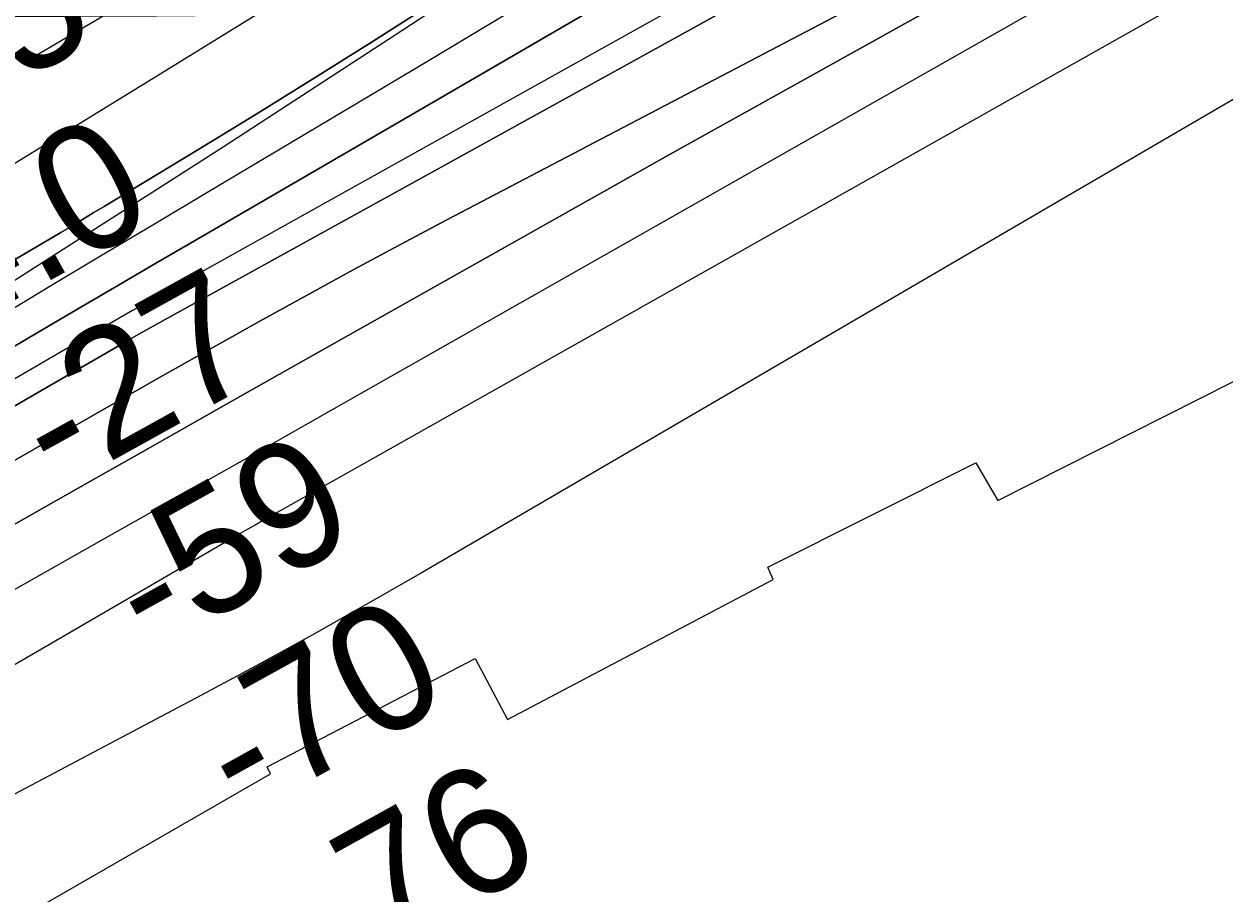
# Model space of a CAD drawing. Extents: x 3477039 to 3515015, y 546746 to 572297.
# Drawn here: x 3490071 to 3490710, y 563812 to 564275 of the extents above; entities that cross this region are included whole.
import ezdxf

# ---------------------------------------------------------------- set-up
doc = ezdxf.new("R2010")
doc.units = 0
for name, color, linetype in [('V-GRID-MAJR', 7, 'Continuous'), ('V-RIVR-EDGE', 7, 'Continuous'), ('V-RIVR-RANG', 7, 'Continuous'), ('V-RRAP-RVMT', 7, 'Continuous'), ('V-TOPO-DPTH', 7, 'Continuous'), ('V-TOPO-MAJR', 7, 'Continuous'), ('V-TOPO-MINR', 7, 'Continuous'), ('V-TOPO-WATR', 7, 'Continuous'), ('V-UTIL-IDEN', 7, 'Continuous')]:
    doc.layers.add(name, color=color, linetype=linetype)

msp = doc.modelspace()

# ---------------------------------------------------------------- linework, layer by layer
at = {"layer": 'V-GRID-MAJR'}
msp.add_spline([(3481202.02, 564229.25), (3486474.82, 564258.78), (3491747.62, 564289.07), (3497020.42, 564320.13), (3502293.21, 564351.96), (3507565.99, 564384.55), (3512838.77, 564417.92)], degree=3, dxfattribs=at)
at = {"layer": 'V-RIVR-EDGE'}
msp.add_lwpolyline([(3490742.06, 564686.91), (3490677.65, 564655.82), (3490637.78, 564636.93), (3490557.39, 564589.95), (3490534.05, 564567.33), (3490510.07, 564533.69), (3490482.41, 564497), (3490446.75, 564447.45), (3490438.08, 564410.1), (3490426.97, 564375.81), (3490416.5, 564356.23), (3490385.22, 564344.67), (3490341.05, 564320.88), (3490310.35, 564297.06), (3490272.3, 564272.03), (3490176.56, 564209.77), (3490003.5, 564099.29)], dxfattribs=at)
at = {"layer": 'V-RRAP-RVMT'}
msp.add_lwpolyline([(3490067.1, 563798.55), (3490201.79, 563876.16), (3490200.14, 563879.89), (3490310.75, 563937.66), (3490328.02, 563905.03), (3490469.46, 563979.61), (3490466.6, 563986.15), (3490577.53, 564041.81), (3490589.14, 564021.73), (3490731.95, 564093.76), (3490719.89, 564119.63), (3490840.06, 564174.36), (3490845.02, 564164.11), (3490988.06, 564230.44), (3490971.36, 564270.27), (3491099.5, 564327.58), (3491105.15, 564314.66), (3491244.11, 564374.86), (3491242.77, 564378.55), (3491366.04, 564432.66), (3491368.09, 564428.27), (3491500.21, 564489.5), (3491504.52, 564480.45), (3491649.23, 564546.95)], dxfattribs=at)
at = {"layer": 'V-TOPO-DPTH'}
for points in [[(3489971.36, 564017.66), (3490118.25, 564102.48), (3490126.37, 564107.14), (3490134.5, 564111.76), (3490142.65, 564116.33), (3490150.83, 564120.88), (3490808.11, 564483.7), (3490894.36, 564530.92), (3490980.81, 564577.73), (3491067.59, 564623.95), (3491154.59, 564669.76), (3491261.77, 564725.74), (3491295.49, 564742.95), (3491329.4, 564759.75), (3491363.62, 564775.92), (3491398.05, 564791.67), (3491432.74, 564806.81), (3491467.6, 564821.56), (3491502.71, 564835.72), (3491537.97, 564849.47), (3492505.53, 565217.5)], [(3489971.36, 564017.66), (3490118.25, 564102.48), (3490126.37, 564107.14), (3490134.5, 564111.76), (3490142.65, 564116.33), (3490150.83, 564120.88), (3490808.11, 564483.7), (3490894.36, 564530.92), (3490980.81, 564577.73), (3491067.59, 564623.95), (3491154.59, 564669.76), (3491261.77, 564725.74), (3491295.49, 564742.95), (3491329.4, 564759.75), (3491363.62, 564775.92), (3491398.05, 564791.67), (3491432.74, 564806.81), (3491467.6, 564821.56), (3491502.71, 564835.72), (3491537.97, 564849.47), (3492505.53, 565217.5)], [(3491803.1, 565179.79), (3491586.79, 565083.45), (3491530.32, 565057.93), (3491474.06, 565032), (3491418.08, 565005.44), (3491362.29, 564978.48), (3491308.49, 564952.11), (3491279.87, 564937.78), (3491251.42, 564923.14), (3491223.21, 564908.03), (3491195.17, 564892.61), (3490466.58, 564484.09), (3490194.61, 564327.74), (3490081.64, 564261.18), (3490070.54, 564254.66)], [(3492293.83, 565173.59), (3491340.69, 564822.65), (3491323.3, 564815.79), (3491306.14, 564808.4), (3491289.35, 564800.23), (3491272.79, 564791.53), (3491015.59, 564648.75), (3490870.85, 564567.84), (3490726.44, 564486.37), (3490582.5, 564404.06), (3490438.88, 564321.18), (3490161.37, 564159.95), (3490141.15, 564148.18), (3490120.95, 564136.38), (3490100.77, 564124.54), (3490080.61, 564112.68), (3489582.34, 563818.86)], [(3489582.34, 563818.86), (3490080.61, 564112.68), (3490100.77, 564124.54), (3490120.95, 564136.38), (3490141.15, 564148.18), (3490161.37, 564159.95), (3490438.88, 564321.18), (3490582.5, 564404.06), (3490726.44, 564486.37), (3490870.85, 564567.84), (3491015.59, 564648.75), (3491272.79, 564791.53), (3491289.35, 564800.23), (3491306.14, 564808.4), (3491323.3, 564815.79), (3491340.69, 564822.65), (3492293.83, 565173.59)], [(3491647.46, 565051.7), (3491286.73, 564888.45), (3491279.05, 564884.88), (3491271.41, 564881.2), (3491263.85, 564877.38), (3491256.33, 564873.45), (3490318.85, 564306.06), (3490284.86, 564284.26), (3490254.6, 564265.02), (3490224.24, 564245.93), (3490193.73, 564227.09), (3490163.12, 564208.4), (3490113.25, 564178.24), (3490107.5, 564174.76), (3490101.74, 564171.28), (3490095.99, 564167.8), (3490090.23, 564164.32), (3489153.52, 563613.15), (3489118.61, 563594.73), (3489083.32, 563577.04), (3489047.78, 563559.83), (3488100.82, 563061.66)], [(3488100.82, 563061.66), (3489047.78, 563559.83), (3489083.32, 563577.04), (3489118.61, 563594.73), (3489153.52, 563613.15), (3490090.23, 564164.32), (3490095.99, 564167.8), (3490101.74, 564171.28), (3490107.5, 564174.76), (3490113.25, 564178.24), (3490163.12, 564208.4), (3490193.73, 564227.09), (3490224.24, 564245.93), (3490254.6, 564265.02), (3490284.86, 564284.26), (3490318.85, 564306.06), (3491256.33, 564873.45), (3491263.85, 564877.38), (3491271.41, 564881.2), (3491279.05, 564884.88), (3491286.73, 564888.45), (3491647.46, 565051.7)], [(3492126.92, 565020.88), (3491375.59, 564713.69), (3491365.53, 564709.42), (3491355.55, 564704.96), (3491345.69, 564700.24), (3491335.92, 564695.34), (3490931.36, 564485.45), (3490801.76, 564417.37), (3490672.64, 564348.41), (3490544.23, 564278.12), (3490416.3, 564206.96), (3490216.33, 564094.38), (3490188.75, 564078.84), (3490161.17, 564063.27), (3490133.61, 564047.68), (3490106.07, 564032.07), (3489612.21, 563751.87)], [(3489612.21, 563751.87), (3490106.07, 564032.07), (3490133.61, 564047.68), (3490161.17, 564063.27), (3490188.75, 564078.84), (3490216.33, 564094.38), (3490416.3, 564206.96), (3490544.23, 564278.12), (3490672.64, 564348.41), (3490801.76, 564417.37), (3490931.36, 564485.45), (3491335.92, 564695.34), (3491345.69, 564700.24), (3491355.55, 564704.96), (3491365.53, 564709.42), (3491375.59, 564713.69), (3492126.92, 565020.88)], [(3491737.38, 564892.24), (3491607.11, 564836.22), (3491384.17, 564737.99), (3491365.93, 564729.73), (3491347.8, 564721.22), (3491329.84, 564712.35), (3491312, 564703.24), (3490295.8, 564171.09), (3490270.76, 564157.85), (3490245.8, 564144.48), (3490220.95, 564130.9), (3490196.17, 564117.18), (3490171.47, 564103.32), (3490146.79, 564089.41), (3490122.17, 564075.42), (3490097.58, 564061.37), (3490075.96, 564048.97), (3490040.57, 564028.7)], [(3490040.57, 564028.7), (3490075.96, 564048.97), (3490097.58, 564061.37), (3490122.17, 564075.42), (3490146.79, 564089.41), (3490171.47, 564103.32), (3490196.17, 564117.18), (3490220.95, 564130.9), (3490245.8, 564144.48), (3490270.76, 564157.85), (3490295.8, 564171.09), (3491312, 564703.24), (3491329.84, 564712.35), (3491347.8, 564721.22), (3491365.93, 564729.73), (3491384.17, 564737.99), (3491607.11, 564836.22), (3491737.38, 564892.24)]]:
    msp.add_lwpolyline(points, dxfattribs=at)
at = {"layer": 'V-TOPO-MAJR'}
msp.add_lwpolyline([(3492078.18, 564977.42), (3491369.77, 564698.38), (3491365.15, 564696.47), (3491360.56, 564694.47), (3491356.05, 564692.32), (3491351.57, 564690.08), (3491210.16, 564616.51), (3491135.23, 564577.01), (3491060.6, 564536.96), (3490986.41, 564496.1), (3490912.52, 564454.69), (3490234.26, 564069.75), (3490205.05, 564053.18), (3490175.83, 564036.62), (3490146.61, 564020.06), (3490117.39, 564003.52), (3489628.31, 563726.7)], dxfattribs=at)
at = {"layer": 'V-TOPO-MINR'}
for points in [[(3492505.53, 565217.5), (3491537.97, 564849.47), (3491502.71, 564835.72), (3491467.6, 564821.56), (3491432.74, 564806.81), (3491398.05, 564791.67), (3491363.62, 564775.92), (3491329.4, 564759.75), (3491295.49, 564742.95), (3491261.77, 564725.74), (3491154.59, 564669.76), (3491067.59, 564623.95), (3490980.81, 564577.73), (3490894.36, 564530.92), (3490808.11, 564483.7), (3490150.83, 564120.88), (3490142.65, 564116.33), (3490134.5, 564111.76), (3490126.37, 564107.14), (3490118.25, 564102.48), (3489971.36, 564017.66)], [(3492006.64, 565186.24), (3491281.62, 564874.21), (3491278.78, 564872.95), (3491275.97, 564871.64), (3491273.19, 564870.25), (3490630.61, 564469.29), (3490545.19, 564414.87), (3490459.38, 564361.06), (3490373.02, 564308.18), (3490286.27, 564255.9), (3490167.93, 564185.45), (3490140.07, 564168.85), (3490112.23, 564152.23), (3490084.39, 564135.59), (3490056.57, 564118.94)], [(3491803.1, 565179.79), (3491586.79, 565083.45), (3491530.32, 565057.93), (3491474.06, 565032), (3491418.08, 565005.44), (3491362.29, 564978.48), (3491308.49, 564952.11), (3491279.87, 564937.78), (3491251.42, 564923.14), (3491223.21, 564908.03), (3491195.17, 564892.61), (3490466.58, 564484.09), (3490194.61, 564327.74), (3490081.64, 564261.18), (3490070.54, 564254.66)], [(3492293.83, 565173.59), (3491340.69, 564822.65), (3491323.3, 564815.79), (3491306.14, 564808.4), (3491289.35, 564800.23), (3491272.79, 564791.53), (3491015.59, 564648.75), (3490870.85, 564567.84), (3490726.44, 564486.37), (3490582.5, 564404.06), (3490438.88, 564321.18), (3490161.37, 564159.95), (3490141.15, 564148.18), (3490120.95, 564136.38), (3490100.77, 564124.54), (3490080.61, 564112.68), (3489582.34, 563818.86)], [(3492560.41, 565107.88), (3491557.26, 564749.6), (3491525.76, 564737.94), (3491494.44, 564725.81), (3491463.4, 564712.96), (3491432.56, 564699.65), (3491402.07, 564685.55), (3491371.86, 564670.89), (3491342.08, 564655.38), (3491312.59, 564639.3), (3490197.21, 564010.65), (3490193.6, 564008.62), (3490191.68, 564007.53), (3490189.38, 564006.23), (3490185.77, 564004.17), (3490184.57, 564003.48), (3489246.45, 563458.32)], [(3491699.35, 565103.21), (3491589.79, 565053.16), (3491480.62, 565002.24), (3491295.85, 564914.71), (3491279.43, 564906.75), (3491263.12, 564898.6), (3491246.95, 564890.15), (3491230.89, 564881.5), (3490948.82, 564726.34), (3490801.88, 564644.06), (3490655.8, 564560.32), (3490511.01, 564474.37), (3490367.06, 564386.96), (3490139.44, 564246.37), (3490109.92, 564228.2), (3490080.38, 564210.09), (3490050.77, 564192.07)], [(3492126.92, 565020.88), (3491375.59, 564713.69), (3491365.53, 564709.42), (3491355.55, 564704.96), (3491345.69, 564700.24), (3491335.92, 564695.34), (3490931.36, 564485.45), (3490801.76, 564417.37), (3490672.64, 564348.41), (3490544.23, 564278.12), (3490416.3, 564206.96), (3490216.33, 564094.38), (3490188.75, 564078.84), (3490161.17, 564063.27), (3490133.61, 564047.68), (3490106.07, 564032.07), (3489612.21, 563751.87)], [(3491710.57, 564933.37), (3491612.47, 564895.87), (3491514.41, 564858.26), (3491325.56, 564785.66), (3491321.99, 564784.21), (3491318.45, 564782.67), (3491314.97, 564781), (3491311.53, 564779.24), (3491234.8, 564738.21), (3491193.09, 564715.76), (3491151.46, 564693.16), (3491109.95, 564670.34), (3491068.52, 564647.37), (3490155.72, 564138.14), (3490142.07, 564130.48), (3490128.44, 564122.76), (3490114.86, 564114.98), (3490101.3, 564107.14), (3489849.94, 563960.96)], [(3491737.38, 564892.24), (3491607.11, 564836.22), (3491384.17, 564737.99), (3491365.93, 564729.73), (3491347.8, 564721.22), (3491329.84, 564712.35), (3491312, 564703.24), (3490295.8, 564171.09), (3490270.76, 564157.85), (3490245.8, 564144.48), (3490220.95, 564130.9), (3490196.17, 564117.18), (3490171.47, 564103.32), (3490146.79, 564089.41), (3490122.17, 564075.42), (3490097.58, 564061.37), (3490075.96, 564048.97), (3490040.57, 564028.7)], [(3491989.22, 564864.03), (3491417.38, 564620.61), (3491408.48, 564616.69), (3491399.66, 564612.6), (3491390.94, 564608.29), (3491382.29, 564603.83), (3491183.08, 564497.63), (3491075.23, 564439.34), (3490967.83, 564380.24), (3490861.12, 564319.91), (3490754.86, 564258.76), (3490281.74, 563982.91), (3490252.73, 563966.24), (3490223.6, 563949.81), (3490194.26, 563933.74), (3490164.79, 563917.91), (3489547.44, 563591.23)]]:
    msp.add_lwpolyline(points, dxfattribs=at)
at = {"layer": 'V-TOPO-WATR'}
msp.add_lwpolyline([(3491647.46, 565051.7), (3491286.73, 564888.45), (3491279.05, 564884.88), (3491271.41, 564881.2), (3491263.85, 564877.38), (3491256.33, 564873.45), (3490318.85, 564306.06), (3490284.86, 564284.26), (3490254.6, 564265.02), (3490224.24, 564245.93), (3490193.73, 564227.09), (3490163.12, 564208.4), (3490113.25, 564178.24), (3490107.5, 564174.76), (3490101.74, 564171.28), (3490095.99, 564167.8), (3490090.23, 564164.32), (3489153.52, 563613.15), (3489118.61, 563594.73), (3489083.32, 563577.04), (3489047.78, 563559.83), (3488100.82, 563061.66)], dxfattribs=at)

# ---------------------------------------------------------------- texts
at = {"layer": 'V-RIVR-RANG'}
for s, rotation, p in [('14.5', 28.67833, (3489958.99, 564184.32)), ('4.0', 28.96156, (3490034.16, 564110.96)), ('-27', 28.96156, (3490088.13, 564026.53)), ('-59', 28.96156, (3490137.73, 563939.69)), ('-70', 28.96156, (3490186.4, 563852.33)), ('-76', 28.96156, (3490235.3, 563765.1))]:
    msp.add_text(s, height=67, rotation=rotation, dxfattribs=at).set_placement(p)
at = {"layer": 'V-UTIL-IDEN'}
msp.add_text('LA. POWER & LIGHT CO.', height=82.9998, rotation=305.14111, dxfattribs=at).set_placement((3489876.29, 563820.79))

doc.saveas('drawing.dxf')
